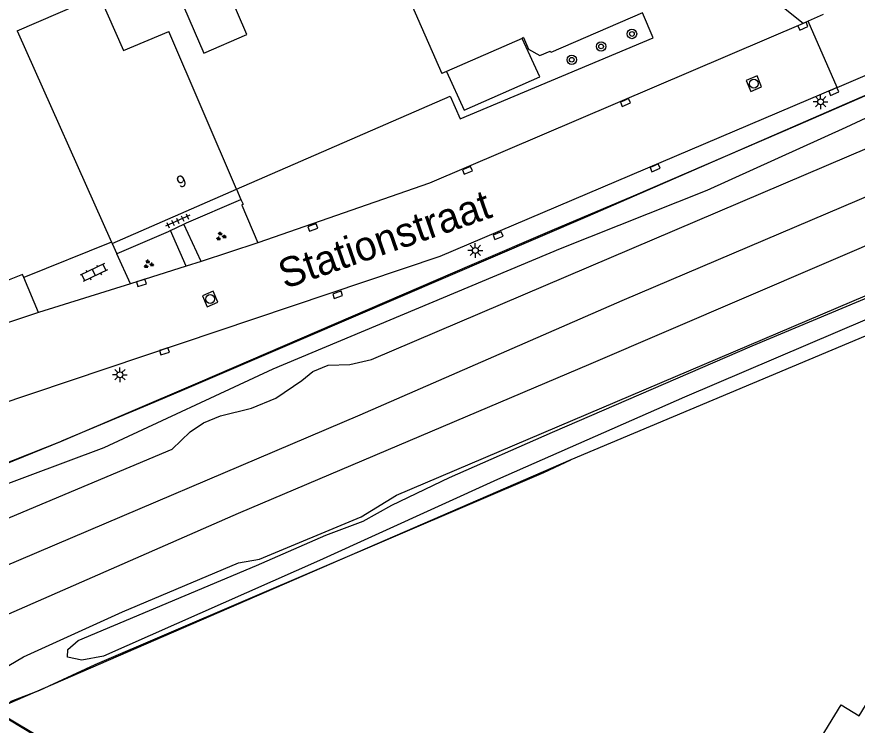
# Model space of a CAD drawing. Extents: x 136000 to 141014, y 402000 to 403500.
# Drawn here: x 138846.3 to 138917.5, y 402059.4 to 402119.5 of the extents above; entities that cross this region are included whole.
import ezdxf

# ---------------------------------------------------------------- set-up
doc = ezdxf.new("R2010")
doc.units = 0
for name, color, linetype in [('gg-afsc-hekwerk', 7, 'Continuous'), ('gg-anno-huisnummerreeks BGT', 7, 'Continuous'), ('gg-anno-openbare ruimte label', 7, 'Continuous'), ('gg-aspt-spoorlijn', 7, 'Continuous'), ('gg-bbg-bijgebouw', 7, 'Continuous'), ('gg-bbg-gedigitaliseerde bebouwing', 7, 'Continuous'), ('gg-bbg-hoofdgebouw', 7, 'Continuous'), ('gg-bbg-luifel en loopbrug', 7, 'Continuous'), ('gg-knt-BGT kruinlijn', 7, 'Continuous'), ('gg-knt-verharding', 7, 'Continuous'), ('gg-knt-verharding nz', 7, 'Continuous'), ('gt-grn-vlakafsluiter', 7, 'Continuous'), ('gt-grn-weggrens', 7, 'Continuous'), ('gt-symb-boom', 7, 'Continuous'), ('gt-symb-groenvak', 7, 'Continuous'), ('gt-symb-klinker verharding', 7, 'Continuous'), ('gt-symb-kolk', 7, 'Continuous'), ('gt-symb-lichtmast', 7, 'Continuous'), ('gt-symb-rioolschacht', 7, 'Continuous'), ('gt-symb-tegel verharding', 7, 'Continuous'), ('gx-grn-maaiveld', 7, 'Continuous')]:
    doc.layers.add(name, color=color, linetype=linetype)

# ---------------------------------------------------------------- blocks, each defined once
blk = doc.blocks.new('gt0-BOOM')
at = {"layer": 'gt-symb-boom'}
for radius in [0.4, 0.2]:
    blk.add_circle((0, 0), radius, dxfattribs=at)
blk = doc.blocks.new('gt0-KOLK')
at = {"layer": 'gt-symb-kolk'}
blk.add_lwpolyline([(0, 0), (0.375, 0), (0.375, 0.4), (-0.375, 0.4), (-0.375, 0), (0, 0)], dxfattribs=at)
blk = doc.blocks.new('gt0-LMAST')
at = {"layer": 'gt-symb-lichtmast'}
for p, q in [((-0.182, 0.173), (-0.447, 0.438)), ((-0.005, 0.246), (-0.005, 0.621)), ((0.172, 0.173), (0.437, 0.438)), ((-0.255, -0.004), (-0.63, -0.004)), ((-0.182, -0.181), (-0.447, -0.446)), ((-0.005, -0.254), (-0.005, -0.629)), ((0.437, -0.446), (0.172, -0.181)), ((0.245, -0.004), (0.62, -0.004))]:
    blk.add_line(p, q, dxfattribs=at)
blk.add_circle((-0.005, -0.004), 0.25, dxfattribs=at)
blk = doc.blocks.new('gt0-RS')
at = {"layer": 'gt-symb-rioolschacht'}
blk.add_lwpolyline([(-0.5, -0.5), (0.5, -0.5), (0.5, 0.5), (-0.5, 0.5)], close=True, dxfattribs=at)
blk.add_circle((0, 0), 0.375, dxfattribs=at)
blk = doc.blocks.new('gt0-GRVAK')
at = {"layer": 'gt-symb-groenvak'}
for p, q in [((-0.11, 0.189), (-0.228, 0.24)), ((-0.182, 0.153), (0.088, 0.153)), ((-0.091, 0.211), (-0.156, 0.322)), ((-0.047, 0.214), (-0.047, 0.393)), ((-0.004, 0.211), (0.061, 0.322)), ((0.015, 0.189), (0.133, 0.24)), ((0.262, -0.052), (0.197, 0.059)), ((0.305, -0.049), (0.305, 0.13)), ((0.349, -0.052), (0.414, 0.059)), ((-0.245, -0.228), (-0.363, -0.177)), ((-0.318, -0.264), (-0.047, -0.264)), ((-0.226, -0.206), (-0.291, -0.095)), ((-0.183, -0.203), (-0.183, -0.024)), ((-0.139, -0.206), (-0.074, -0.095)), ((-0.12, -0.228), (-0.002, -0.177)), ((0.243, -0.074), (0.125, -0.023)), ((0.17, -0.11), (0.441, -0.11)), ((0.368, -0.074), (0.486, -0.023))]:
    blk.add_line(p, q, dxfattribs=at)
blk = doc.blocks.new('gt0-TEG1')
at = {"layer": 'gt-symb-tegel verharding'}
for p, q in [((-1.125, 0), (1.125, 0)), ((-0.9, -0.25), (-0.9, 0.25)), ((-0.45, -0.25), (-0.45, 0.25)), ((0, -0.25), (0, 0.25)), ((0.45, -0.25), (0.45, 0.25)), ((0.9, -0.25), (0.9, 0.25))]:
    blk.add_line(p, q, dxfattribs=at)
blk = doc.blocks.new('gt0-KL1')
at = {"layer": 'gt-symb-klinker verharding'}
for p, q in [((-1.15, 0.3), (1.15, 0.3)), ((-1, -0.3), (-1, 0.3)), ((-0.5, 0.3), (-0.5, 0.45)), ((0, -0.3), (0, 0.3)), ((0.5, 0.3), (0.5, 0.45)), ((1, -0.3), (1, 0.3)), ((-1.15, -0.3), (1.15, -0.3)), ((-0.5, -0.45), (-0.5, -0.3)), ((0.5, -0.45), (0.5, -0.3))]:
    blk.add_line(p, q, dxfattribs=at)

msp = doc.modelspace()

# ---------------------------------------------------------------- linework, layer by layer
at = {"layer": 'gg-afsc-hekwerk'}
for p, q in [((138854.288, 402100.368), (138846.854, 402097.364)), ((138854.288, 402100.368), (138846.854, 402097.364)), ((138893.252, 402081.895), (138844.31, 402060.674)), ((138893.252, 402081.895), (138844.31, 402060.674))]:
    msp.add_line(p, q, dxfattribs=at)
for points in [[(138828.063, 402069.824), (138824.631, 402073.53), (138834.476, 402077.318), (138845.183, 402081.523), (138850.031, 402083.504), (138861.608, 402088.43), (138884.692, 402098.4), (138891.661, 402101.382), (138898.584, 402104.314), (138912.531, 402110.341), (138923.865, 402115.257), (138944.908, 402124.221), (138947.256, 402125.277), (138951.839, 402127.238), (138958.882, 402130.196), (138970.342, 402135.164), (138979.621, 402139.149), (138993.542, 402145.087), (139003.534, 402149.369), (139012.726, 402153.313), (139056.637, 402172.188), (139063.1, 402174.912), (139077.066, 402180.995)], [(138848.719, 402058.073), (138844.69, 402060.449), (138845.773, 402061.44), (138848.202, 402062.372), (138852.887, 402064.531), (138890.952, 402080.827), (138893.252, 402081.895)], [(138844.31, 402060.674), (138844.672, 402060.402), (138861.986, 402049.95), (138863.709, 402052.533), (138865.839, 402051.227), (138864.075, 402048.693), (138878.537, 402039.928), (138884.237, 402044.141)]]:
    msp.add_lwpolyline(points, dxfattribs=at)
at = {"layer": 'gg-aspt-spoorlijn'}
for points in [[(138704.793, 402000), (138710.742, 402003.539), (138717.857, 402007.581), (138734.365, 402016.586), (138758.151, 402028.783), (138770.17, 402034.705), (138797.189, 402047.35), (138822.838, 402058.896), (138865.057, 402077.369), (138894.97, 402090.086), (139118.025, 402185.84), (139147.497, 402198.53), (139174.15, 402210.157), (139186.041, 402215.071), (139222.155, 402230.709), (139232.463, 402234.964), (139247.952, 402241.745), (139266.941, 402249.802), (139312.797, 402269.587), (139342.642, 402282.242)], [(138803.155, 402054.345), (138845.089, 402072.821), (138875.387, 402085.733), (138897.622, 402095.427), (138919.074, 402104.551), (138948.738, 402117.446), (138957.266, 402120.956), (138962.661, 402123.328), (138973.356, 402127.816), (138991.88, 402135.951), (139006.723, 402142.265), (139015.528, 402145.905), (139022.12, 402148.842), (139032.629, 402153.369), (139040.725, 402156.759), (139047.151, 402159.554), (139050.483, 402161.124), (139057.349, 402164.019), (139068.475, 402168.901)]]:
    msp.add_lwpolyline(points, dxfattribs=at)
at = {"layer": 'gg-bbg-bijgebouw'}
for points in [[(138862.105, 402116.399), (138865.77, 402117.99), (138862.426, 402125.786), (138858.75, 402124.21), (138862.105, 402116.399)], [(138917.311, 402047.011), (138911.713, 402050.444), (138915.77, 402057.035), (138914.264, 402057.97), (138916.199, 402061.117), (138917.71, 402060.186), (138919.184, 402062.579), (138924.756, 402059.149), (138917.311, 402047.011)]]:
    msp.add_lwpolyline(points, dxfattribs=at)
at = {"layer": 'gg-bbg-gedigitaliseerde bebouwing'}
msp.add_lwpolyline([(138846.268, 402118.306), (138853.245, 402121.345), (138855.288, 402116.65), (138859.137, 402118.239)], dxfattribs=at)
at = {"layer": 'gg-bbg-hoofdgebouw'}
for p, q in [((138846.268, 402118.306), (138854.288, 402100.368)), ((138864.88, 402104.86), (138859.137, 402118.239)), ((138889.111, 402117.671), (138882.716, 402114.868)), ((138889.248, 402117.731), (138889.111, 402117.671)), ((138882.716, 402114.868), (138882.31, 402114.69)), ((138854.334, 402100.266), (138864.88, 402104.86)), ((138854.288, 402100.368), (138854.334, 402100.266))]:
    msp.add_line(p, q, dxfattribs=at)
for points in [[(138875.612, 402123.242), (138875.887, 402123.363), (138875.803, 402123.556), (138878.112, 402124.565), (138878.404, 402123.896), (138878.304, 402123.852), (138882.31, 402114.69)], [(138899.32, 402119.83), (138891.55, 402116.47), (138891.499, 402116.592)], [(138889.248, 402117.731), (138889.666, 402116.759), (138890.62, 402116.225), (138891.499, 402116.592)]]:
    msp.add_lwpolyline(points, dxfattribs=at)
at = {"layer": 'gg-bbg-luifel en loopbrug'}
msp.add_lwpolyline([(138882.716, 402114.868), (138884.201, 402111.574), (138890.615, 402114.404), (138889.111, 402117.671)], dxfattribs=at)
at = {"layer": 'gg-knt-BGT kruinlijn'}
msp.add_line((138857.325, 402086.535), (138850.031, 402083.504), dxfattribs=at)
at = {"layer": 'gg-knt-verharding'}
for p, q in [((138912.974, 402118.934), (138910.881, 402120.593)), ((138915.843, 402113.495), (138932.807, 402120.792)), ((138914.658, 402119.706), (138913.392, 402119.119)), ((138913.392, 402119.119), (138912.974, 402118.934)), ((138915.843, 402113.495), (138913.392, 402119.119)), ((138861.892, 402098.725), (138860.412, 402101.9)), ((138860.619, 402098.332), (138859.28, 402101.355)), ((138854.334, 402100.266), (138854.736, 402099.379)), ((138866.708, 402100.313), (138861.892, 402098.725)), ((138855.888, 402096.836), (138854.736, 402099.379)), ((138860.619, 402098.332), (138855.888, 402096.836)), ((138861.892, 402098.725), (138860.619, 402098.332)), ((138846.854, 402097.364), (138846.74, 402097.64)), ((138848.08, 402094.407), (138846.854, 402097.364)), ((138855.888, 402096.836), (138848.08, 402094.407)), ((138848.08, 402094.407), (138843.001, 402092.714))]:
    msp.add_line(p, q, dxfattribs=at)
for points in [[(138912.974, 402118.934), (138881.263, 402105.372), (138866.708, 402100.313)], [(138915.843, 402113.495), (138882.139, 402099.164), (138838.125, 402084.364), (138825.75, 402079.044)], [(138860.412, 402101.9), (138860.659, 402102.019), (138865.267, 402104.006)], [(138865.267, 402104.006), (138865.446, 402103.604), (138865.352, 402103.507), (138866.708, 402100.313)], [(138859.28, 402101.355), (138859.096, 402101.266), (138854.736, 402099.379)]]:
    msp.add_lwpolyline(points, dxfattribs=at)
at = {"layer": 'gg-knt-verharding nz'}
msp.add_line((138859.28, 402101.355), (138860.412, 402101.9), dxfattribs=at)
at = {"layer": 'gt-grn-vlakafsluiter'}
for p, q in [((138864.88, 402104.86), (138865.267, 402104.006)), ((138846.74, 402097.64), (138841.701, 402095.613))]:
    msp.add_line(p, q, dxfattribs=at)
msp.add_lwpolyline([(139151.407, 402187.617), (139149.499, 402191.592), (139148.167, 402190.981), (139127.053, 402181.295), (139108.87, 402173.49), (139090.336, 402165.535), (139048.753, 402148.073), (139013.607, 402132.935), (138963.085, 402111.522), (138945.69, 402103.944), (138893.252, 402081.895)], dxfattribs=at)
at = {"layer": 'gt-grn-weggrens'}
msp.add_lwpolyline([(138864.88, 402104.86), (138883.029, 402112.76), (138883.874, 402110.832), (138900.23, 402117.727), (138899.32, 402119.83)], dxfattribs=at)
at = {"layer": 'gx-grn-maaiveld'}
msp.add_line((138834.476, 402077.318), (138850.031, 402083.504), dxfattribs=at)
for points in [[(138834.476, 402077.318), (138840.632, 402078.092), (138853.673, 402082.954), (138867.988, 402089.64), (138892.39, 402099.849), (138904.833, 402104.797), (138916.605, 402110.147), (138927.803, 402115.378), (138938.833, 402120.062), (138948.078, 402123.684), (138971.114, 402133.39), (138988.101, 402140.92), (139011.505, 402151.146), (139028.751, 402158.554), (139070.755, 402176.381), (139099.601, 402189.123), (139120.291, 402197.876), (139140.663, 402206.84), (139144.63, 402208.259), (139148.938, 402209.143), (139153.792, 402209.78), (139151.365, 402210.537), (139149.324, 402210.893), (139146.043, 402210.46)], [(139146.043, 402210.46), (139137.73, 402206.769), (139131.53, 402204.366), (139120.871, 402199.64), (139093.656, 402187.927), (139076.28, 402180.481), (139056.637, 402172.188), (139028.338, 402160.066), (139005.494, 402150.244), (139002.801, 402149.086), (138991.64, 402144.155), (138976.688, 402137.85), (138944.717, 402124.176), (138923.865, 402115.257), (138917.12, 402112.326), (138894.679, 402102.542), (138870.573, 402092.206), (138860.287, 402087.796), (138857.343, 402086.543), (138857.325, 402086.535)], [(138842.179, 402062.079), (138843.826, 402063.439), (138846.826, 402065.195), (138855.221, 402069.015), (138865.065, 402073.162), (138866.841, 402073.465), (138875.456, 402077.062), (138878.476, 402078.908), (138928.269, 402100.084), (138931.632, 402100.831), (138935.129, 402103.188), (138938.934, 402105.146), (138978.251, 402122.034), (138984.456, 402124.329), (138986.462, 402124.312), (138988.759, 402125.749), (138990.067, 402126.868), (138997.477, 402130.241), (139035.478, 402146.304), (139040.677, 402147.554), (139047.042, 402149.355), (139052.64, 402151.856), (139057.549, 402154.868)], [(138828.716, 402068.372), (138833.515, 402073.125), (138835.53, 402074.435), (138837.526, 402075.085), (138842.268, 402075.489), (138845.174, 402076.823), (138859.433, 402082.824), (138860.961, 402084.29), (138862.08, 402085.054), (138863.541, 402085.648), (138866.154, 402086.303), (138868.239, 402087.139), (138870.421, 402088.633), (138871.353, 402089.408), (138872.673, 402089.938), (138874.504, 402089.991), (138876.337, 402090.407), (138924.17, 402110.804), (138925.788, 402112.534), (138927.106, 402113.555), (138928.701, 402113.898), (138930.962, 402113.602), (138932.555, 402114.436), (138979.605, 402134.515)], [(138851.446, 402066.565), (138866.597, 402072.954), (138872.481, 402075.511), (138875.639, 402076.694), (138878.08, 402078.068), (138882.965, 402080.403), (138891.712, 402084.24), (138908.641, 402091.58), (138925.474, 402098.625), (138927.997, 402099.584), (138929.465, 402099.639), (138929.467, 402098.863), (138928.648, 402098.238), (138902.896, 402087.22), (138887.029, 402080.246), (138871.939, 402073.353), (138853.606, 402065.248), (138851.775, 402064.91), (138850.55, 402065.166), (138850.581, 402065.808), (138851.446, 402066.565)]]:
    msp.add_lwpolyline(points, dxfattribs=at)

# ---------------------------------------------------------------- block references
at = {"layer": 'gt-symb-boom'}
for p in [(138898.44, 402118.04), (138895.817, 402116.981), (138893.329, 402115.855)]:
    msp.add_blockref('gt0-BOOM', p, dxfattribs=at)
at = {"layer": 'gt-symb-groenvak'}
for p in [(138863.56, 402100.869), (138857.414, 402098.508)]:
    msp.add_blockref('gt0-GRVAK', p, dxfattribs=at)
at = {"layer": 'gt-symb-klinker verharding', "rotation": -154.40857585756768}
msp.add_blockref('gt0-KL1', (138852.784, 402097.798), dxfattribs=at)
at = {"layer": 'gt-symb-kolk'}
for p, rotation in [((138912.867, 402118.889), -157.2302733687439), ((138915.479, 402113.336), -156.41000982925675), ((138897.808, 402112.406), -156.7412406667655), ((138884.4, 402106.655), -156.7412406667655), ((138900.322, 402106.865), -156.8690905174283), ((138871.294, 402101.811), -160.6044716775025), ((138887, 402101.116), -156.79388541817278), ((138856.768, 402097.122), -162.54344186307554), ((138873.402, 402096.091), -160.6044716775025), ((138858.713, 402091.304), -162.36228444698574)]:
    msp.add_blockref('gt0-KOLK', p, dxfattribs=dict(at, rotation=rotation))
at = {"layer": 'gt-symb-lichtmast'}
for p in [(138914.45, 402112.293), (138885.155, 402099.677), (138855, 402089.131)]:
    msp.add_blockref('gt0-LMAST', p, dxfattribs=at)
at = {"layer": 'gt-symb-rioolschacht'}
for p, rotation in [((138908.782, 402113.823), 22.769726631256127), ((138862.652, 402095.553), 23.694971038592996)]:
    msp.add_blockref('gt0-RS', p, dxfattribs=dict(at, rotation=rotation))
at = {"layer": 'gt-symb-tegel verharding', "rotation": -155.53707310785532}
msp.add_blockref('gt0-TEG1', (138859.896, 402102.193), dxfattribs=at)

# ---------------------------------------------------------------- texts
at = {"layer": 'gg-anno-huisnummerreeks BGT'}
msp.add_text('9', height=1, rotation=23.2, dxfattribs=at).set_placement((138860.07, 402104.939))
at = {"layer": 'gg-anno-openbare ruimte label'}
msp.add_text('Stationstraat', height=2.5, rotation=19.1, dxfattribs=at).set_placement((138868.981, 402096.388))

doc.saveas('drawing.dxf')
